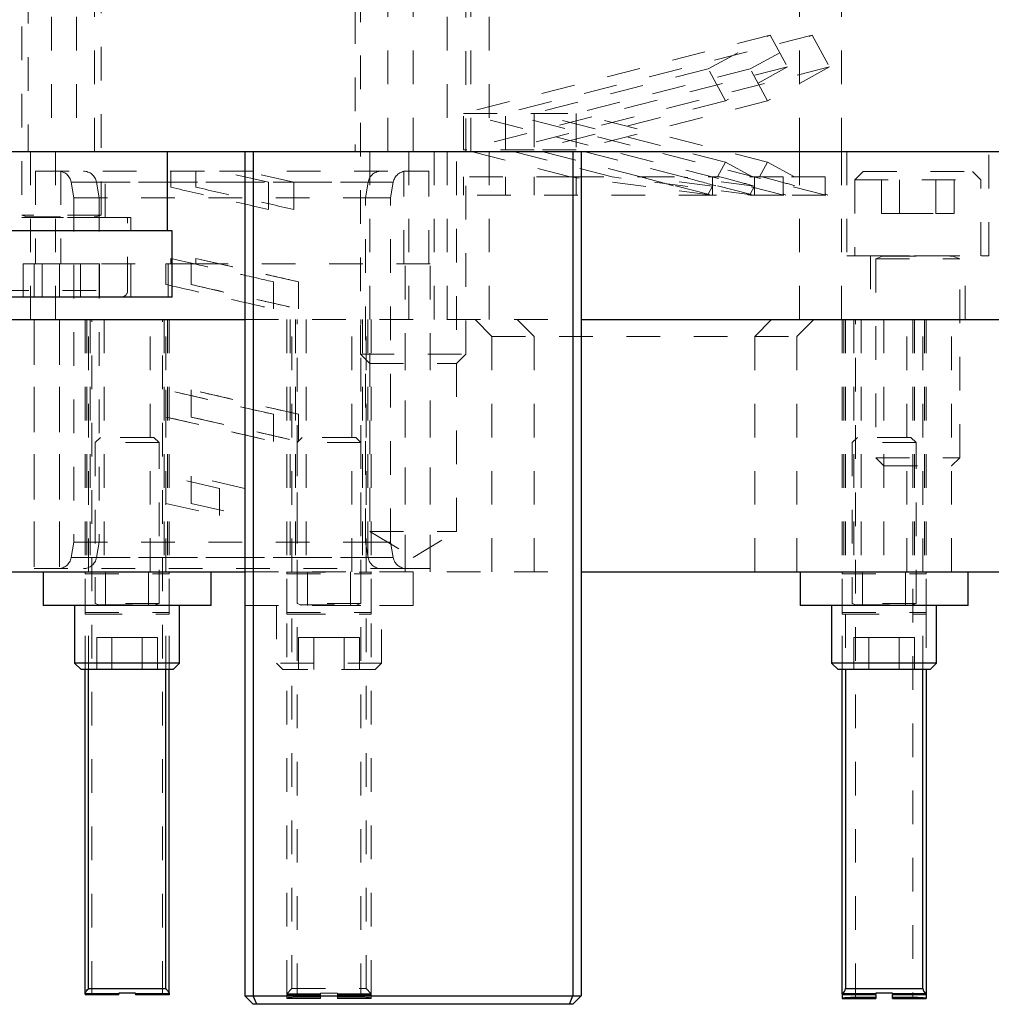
# Model space of a CAD drawing. Header units: inches. Extents: x 1880 to 2363, y -453 to -54.
# Tile 972 of 1056: x 2120.63 to 2123.52, y -279.85 to -276.92. Entities that reach past the tile are written whole.
import ezdxf

# ---------------------------------------------------------------- set-up
doc = ezdxf.new("R2010")
doc.units = ezdxf.units.IN
doc.header["$LTSCALE"] = 0.5
doc.header["$MEASUREMENT"] = 0
doc.linetypes.add('HIDDEN', pattern=[0.225, 0.15, -0.075])
for name, color, linetype in [('DST-M-S', 53, 'Continuous'), ('PAD-M-S', 135, 'Continuous'), ('PBU-M-S', 8, 'Continuous'), ('PUN-M-S', 8, 'Continuous'), ('SVF-M-S', 8, 'Continuous')]:
    doc.layers.add(name, color=color, linetype=linetype)

msp = doc.modelspace()

# ---------------------------------------------------------------- linework, layer by layer
at = {"layer": 'DST-M-S', "linetype": 'HIDDEN', "lineweight": 18}
for p, q in [((2120.72881, -275.31436), (2120.72881, -277.31436)), ((2120.80381, -275.31436), (2120.80381, -277.31436)), ((2121.72881, -277.31436), (2121.72881, -275.31436)), ((2121.80381, -277.31436), (2121.80381, -275.31436)), ((2121.90536, -275.31436), (2121.90536, -277.31436)), ((2122.03036, -275.31436), (2122.03036, -277.31436)), ((2122.95226, -277.31436), (2122.95226, -275.31436)), ((2123.07726, -277.31436), (2123.07726, -275.31436)), ((2121.63181, -275.69436), (2121.63181, -277.31436)), ((2121.97581, -277.31436), (2121.97581, -275.69436)), ((2120.66006, -276.43436), (2120.66006, -277.31436)), ((2120.85691, -277.31436), (2120.85691, -276.43436)), ((2121.67531, -277.31436), (2121.67531, -278.44436)), ((2121.93231, -278.44436), (2121.93231, -277.31436)), ((2121.67531, -278.44436), (2121.93231, -278.44436)), ((2121.67531, -278.44436), (2121.80381, -278.52157)), ((2121.80381, -278.52157), (2121.93231, -278.44436))]:
    msp.add_line(p, q, dxfattribs=at)
at = {"layer": 'DST-M-S', "linetype": 'Continuous', "lineweight": 25}
for p, q in [((2118.05381, -277.31436), (2130.55381, -277.31436)), ((2121.30381, -277.31436), (2121.30381, -279.82436)), ((2121.32881, -277.31436), (2121.32881, -279.82436)), ((2122.27881, -277.31436), (2122.27881, -279.82436)), ((2122.30381, -277.31436), (2122.30381, -279.82436)), ((2121.30381, -279.82436), (2121.32881, -279.82436)), ((2121.32881, -279.84936), (2121.30381, -279.82436)), ((2121.32881, -279.82436), (2122.27881, -279.82436)), ((2121.33916, -279.84936), (2121.32881, -279.82436)), ((2121.33916, -279.84936), (2121.32881, -279.84936)), ((2122.26845, -279.84936), (2121.33916, -279.84936)), ((2122.26845, -279.84936), (2122.27881, -279.82436)), ((2122.27881, -279.84936), (2122.26845, -279.84936)), ((2122.27881, -279.82436), (2122.30381, -279.82436)), ((2122.27881, -279.84936), (2122.30381, -279.82436))]:
    msp.add_line(p, q, dxfattribs=at)
at = {"layer": 'PAD-M-S', "linetype": 'Continuous', "lineweight": 25}
for p, q in [((2120.43373, -277.81436), (2121.30381, -277.81436)), ((2122.30381, -277.81436), (2125.95381, -277.81436)), ((2120.43373, -278.56436), (2121.30381, -278.56436)), ((2122.30381, -278.56436), (2125.95381, -278.56436))]:
    msp.add_line(p, q, dxfattribs=at)
at = {"layer": 'PAD-M-S', "linetype": 'HIDDEN', "lineweight": 18}
for p, q in [((2120.67763, -277.81436), (2120.67763, -278.56436)), ((2120.75263, -277.81436), (2120.75263, -278.56436)), ((2120.82881, -277.81436), (2120.82881, -278.56436)), ((2120.83381, -277.81436), (2120.83381, -278.56436)), ((2120.84381, -277.81436), (2120.84381, -278.56436)), ((2120.88581, -277.81436), (2120.88581, -278.56436)), ((2121.02181, -278.56436), (2121.02181, -277.81436)), ((2121.06381, -277.81436), (2121.06381, -278.56436)), ((2121.07381, -277.81436), (2121.07381, -278.56436)), ((2121.07881, -277.81436), (2121.07881, -278.56436)), ((2121.30381, -277.81436), (2122.30381, -277.81436)), ((2121.42881, -277.81436), (2121.42881, -278.56436)), ((2121.43881, -277.81436), (2121.43881, -278.56436)), ((2121.45381, -277.81436), (2121.45381, -278.56436)), ((2121.48581, -277.81436), (2121.48581, -278.56436)), ((2121.62181, -278.56436), (2121.62181, -277.81436)), ((2121.65381, -277.81436), (2121.65381, -278.56436)), ((2121.66881, -277.81436), (2121.66881, -278.56436)), ((2121.67881, -277.81436), (2121.67881, -278.56436)), ((2121.77999, -278.56436), (2121.77999, -277.81436)), ((2121.85499, -278.56436), (2121.85499, -277.81436)), ((2121.98818, -277.81436), (2122.03818, -277.86436)), ((2122.11318, -277.81436), (2122.16318, -277.86436)), ((2122.81943, -277.86436), (2122.86943, -277.81436)), ((2122.94443, -277.86436), (2122.99443, -277.81436)), ((2123.07881, -277.81436), (2123.07881, -278.56436)), ((2123.08381, -277.81436), (2123.08381, -278.56436)), ((2123.11381, -277.81436), (2123.11381, -278.56436)), ((2123.13581, -277.81436), (2123.13581, -278.56436)), ((2123.20331, -277.81436), (2123.20331, -278.56436)), ((2123.27181, -278.56436), (2123.27181, -277.81436)), ((2123.29381, -277.81436), (2123.29381, -278.56436)), ((2123.32381, -277.81436), (2123.32381, -278.56436)), ((2123.32881, -277.81436), (2123.32881, -278.56436)), ((2123.40431, -278.56436), (2123.40431, -277.81436)), ((2122.03818, -277.86436), (2122.81943, -277.86436)), ((2122.03818, -277.86436), (2122.03818, -278.56436)), ((2122.16318, -277.86436), (2122.16318, -278.56436)), ((2122.81943, -277.86436), (2122.94443, -277.86436)), ((2122.81943, -278.56436), (2122.81943, -277.86436)), ((2122.94443, -278.56436), (2122.94443, -277.86436)), ((2121.30381, -278.56436), (2122.30381, -278.56436))]:
    msp.add_line(p, q, dxfattribs=at)
at = {"layer": 'PBU-M-S', "linetype": 'HIDDEN', "lineweight": 18}
for p, q in [((2120.66631, -277.31436), (2120.66631, -277.81436)), ((2120.74131, -277.31436), (2120.74131, -277.81436)), ((2121.79131, -277.81436), (2121.79131, -277.31436)), ((2121.86631, -277.81436), (2121.86631, -277.31436)), ((2121.90536, -277.31436), (2121.90536, -277.81436)), ((2122.03036, -277.31436), (2122.03036, -277.81436)), ((2122.95226, -277.81436), (2122.95226, -277.31436)), ((2123.07726, -277.81436), (2123.07726, -277.31436)), ((2123.09281, -277.31436), (2123.09281, -277.62436)), ((2123.51481, -277.62436), (2123.51481, -277.31436)), ((2123.09281, -277.62436), (2123.51481, -277.62436)), ((2123.16331, -277.62436), (2123.16331, -277.81436)), ((2123.44431, -277.81436), (2123.44431, -277.62436)), ((2121.30381, -277.81436), (2122.30381, -277.81436))]:
    msp.add_line(p, q, dxfattribs=at)
at = {"layer": 'PBU-M-S', "linetype": 'Continuous', "lineweight": 25}
for p, q in [((2120.43373, -277.81436), (2121.30381, -277.81436)), ((2122.30381, -277.81436), (2125.95381, -277.81436))]:
    msp.add_line(p, q, dxfattribs=at)
at = {"layer": 'PUN-M-S', "linetype": 'HIDDEN', "lineweight": 18}
for p, q in [((2120.83881, -278.56486), (2120.83881, -277.81436)), ((2120.84881, -279.82111), (2120.84881, -277.81436)), ((2121.05881, -279.82111), (2121.05881, -277.81436)), ((2121.06881, -278.56486), (2121.06881, -277.81436)), ((2121.44381, -278.56486), (2121.44381, -277.81436)), ((2121.45881, -279.82834), (2121.45881, -277.81436)), ((2121.64881, -279.82834), (2121.64881, -277.81436)), ((2121.66381, -278.56486), (2121.66381, -277.81436)), ((2123.08881, -277.81436), (2123.08881, -278.56486)), ((2123.11881, -279.82834), (2123.11881, -277.81436)), ((2123.28881, -277.81436), (2123.28881, -279.82834)), ((2123.31881, -278.56486), (2123.31881, -277.81436)), ((2120.82881, -278.56486), (2120.82881, -278.56436)), ((2120.83881, -278.56486), (2120.82881, -278.56486)), ((2120.82881, -278.56986), (2120.82881, -278.56486)), ((2120.82881, -278.56986), (2121.07881, -278.56986)), ((2120.82881, -278.68486), (2120.82881, -278.56986)), ((2120.83881, -278.56486), (2121.06881, -278.56486)), ((2121.07881, -278.56486), (2121.06881, -278.56486)), ((2121.07881, -278.56486), (2121.07881, -278.56436)), ((2121.07881, -278.56986), (2121.07881, -278.56486)), ((2121.07881, -278.68486), (2121.07881, -278.56986)), ((2121.42881, -278.56486), (2121.42881, -278.56436)), ((2121.44381, -278.56486), (2121.42881, -278.56486)), ((2121.42881, -278.56986), (2121.42881, -278.56486)), ((2121.42881, -278.56986), (2121.67881, -278.56986)), ((2121.42881, -278.68486), (2121.42881, -278.56986)), ((2121.44381, -278.56486), (2121.66381, -278.56486)), ((2121.67881, -278.56486), (2121.66381, -278.56486)), ((2121.67881, -278.56486), (2121.67881, -278.56436)), ((2121.67881, -278.56986), (2121.67881, -278.56486)), ((2121.67881, -278.68486), (2121.67881, -278.56986)), ((2123.07881, -278.56486), (2123.07881, -278.56436)), ((2123.08881, -278.56486), (2123.07881, -278.56486)), ((2123.07881, -278.56986), (2123.07881, -278.56486)), ((2123.07881, -278.56986), (2123.32881, -278.56986)), ((2123.07881, -278.68486), (2123.07881, -278.56986)), ((2123.08881, -278.56486), (2123.31881, -278.56486)), ((2123.32881, -278.56486), (2123.31881, -278.56486)), ((2123.32881, -278.56436), (2123.32881, -278.56486)), ((2123.32881, -278.56986), (2123.32881, -278.56486)), ((2123.32881, -278.68486), (2123.32881, -278.56986)), ((2120.82881, -278.68486), (2121.07881, -278.68486)), ((2120.82881, -278.68986), (2120.82881, -278.68486)), ((2120.82881, -278.85436), (2120.82881, -278.68986)), ((2120.82881, -278.68986), (2120.83881, -278.68986)), ((2120.83881, -278.68986), (2121.06881, -278.68986)), ((2120.83881, -278.85436), (2120.83881, -278.68986)), ((2121.06881, -278.68986), (2121.07881, -278.68986)), ((2121.06881, -278.85436), (2121.06881, -278.68986)), ((2121.07881, -278.68986), (2121.07881, -278.68486)), ((2121.07881, -278.85436), (2121.07881, -278.68986)), ((2121.42881, -278.68486), (2121.67881, -278.68486)), ((2121.42881, -278.68986), (2121.42881, -278.68486)), ((2121.42881, -279.81786), (2121.42881, -278.68986)), ((2121.42881, -278.68986), (2121.44381, -278.68986)), ((2121.44381, -279.80286), (2121.44381, -278.68986)), ((2121.44381, -278.68986), (2121.66381, -278.68986)), ((2121.66381, -279.80286), (2121.66381, -278.68986)), ((2121.66381, -278.68986), (2121.67881, -278.68986)), ((2121.67881, -278.68986), (2121.67881, -278.68486)), ((2121.67881, -279.81786), (2121.67881, -278.68986)), ((2123.07881, -278.68486), (2123.32881, -278.68486)), ((2123.07881, -278.68986), (2123.07881, -278.68486)), ((2123.07881, -278.85436), (2123.07881, -278.68986)), ((2123.07881, -278.68986), (2123.08881, -278.68986)), ((2123.08881, -278.68986), (2123.08881, -278.85436)), ((2123.08881, -278.68986), (2123.31881, -278.68986)), ((2123.31881, -278.85436), (2123.31881, -278.68986)), ((2123.31881, -278.68986), (2123.32881, -278.68986)), ((2123.32881, -278.68986), (2123.32881, -278.68486)), ((2123.32881, -278.68986), (2123.32881, -278.85436)), ((2121.42881, -279.81786), (2121.44381, -279.80286)), ((2121.52881, -279.81786), (2121.42881, -279.81786)), ((2121.42881, -279.81786), (2121.42881, -279.82111)), ((2121.52881, -279.82111), (2121.42881, -279.82111)), ((2121.42881, -279.82111), (2121.42881, -279.83173)), ((2121.44381, -279.80286), (2121.66381, -279.80286)), ((2121.57881, -279.81611), (2121.52881, -279.81611)), ((2121.52881, -279.81611), (2121.52881, -279.81786)), ((2121.52881, -279.82111), (2121.52881, -279.81786)), ((2121.52881, -279.82111), (2121.52881, -279.83173)), ((2121.57881, -279.81786), (2121.57881, -279.81611)), ((2121.67881, -279.81786), (2121.57881, -279.81786)), ((2121.57881, -279.81786), (2121.57881, -279.82111)), ((2121.67881, -279.82111), (2121.57881, -279.82111)), ((2121.57881, -279.83173), (2121.57881, -279.82111)), ((2121.66381, -279.80286), (2121.67881, -279.81786)), ((2121.67881, -279.81786), (2121.67881, -279.82111)), ((2121.67881, -279.82111), (2121.67881, -279.83173)), ((2121.52881, -279.83173), (2121.42881, -279.83173)), ((2121.42881, -279.83173), (2121.42881, -279.83204)), ((2121.52881, -279.83202), (2121.42881, -279.83202)), ((2121.42881, -279.83204), (2121.52881, -279.83204)), ((2121.52881, -279.82834), (2121.45881, -279.82834)), ((2121.52881, -279.83204), (2121.52881, -279.83173)), ((2121.64881, -279.82834), (2121.57881, -279.82834)), ((2121.67881, -279.83173), (2121.57881, -279.83173)), ((2121.57881, -279.83173), (2121.57881, -279.83204)), ((2121.67881, -279.83202), (2121.57881, -279.83202)), ((2121.57881, -279.83204), (2121.67881, -279.83204)), ((2121.67881, -279.83173), (2121.67881, -279.83204)), ((2123.17881, -279.83202), (2123.07881, -279.83202)), ((2123.17881, -279.82834), (2123.11881, -279.82834)), ((2123.28881, -279.82834), (2123.22881, -279.82834)), ((2123.32881, -279.83202), (2123.22881, -279.83202))]:
    msp.add_line(p, q, dxfattribs=at)
at = {"layer": 'PUN-M-S', "linetype": 'Continuous', "lineweight": 25}
for p, q in [((2120.82881, -279.81701), (2120.82881, -278.85436)), ((2120.83881, -279.80286), (2120.83881, -278.85436)), ((2121.06881, -279.80286), (2121.06881, -278.85436)), ((2121.07881, -279.81701), (2121.07881, -278.85436)), ((2123.07881, -279.81701), (2123.07881, -278.85436)), ((2123.08881, -278.85436), (2123.08881, -279.80286)), ((2123.31881, -279.80286), (2123.31881, -278.85436)), ((2123.32881, -278.85436), (2123.32881, -279.81701)), ((2120.82881, -279.81786), (2120.82881, -279.81701)), ((2120.92881, -279.81786), (2120.82881, -279.81786)), ((2120.82881, -279.81786), (2120.82881, -279.82111)), ((2120.92881, -279.82111), (2120.82881, -279.82111)), ((2120.83881, -279.80286), (2121.06881, -279.80286)), ((2120.97881, -279.81611), (2120.92881, -279.81611)), ((2120.92881, -279.81611), (2120.92881, -279.81786)), ((2120.92881, -279.82111), (2120.92881, -279.81786)), ((2120.97881, -279.81786), (2120.97881, -279.81611)), ((2121.07881, -279.81786), (2120.97881, -279.81786)), ((2120.97881, -279.81786), (2120.97881, -279.82111)), ((2121.07881, -279.82111), (2120.97881, -279.82111)), ((2121.07881, -279.81701), (2121.07881, -279.81786)), ((2121.07881, -279.81786), (2121.07881, -279.82111)), ((2123.07881, -279.81786), (2123.07881, -279.81701)), ((2123.17881, -279.81786), (2123.07881, -279.81786)), ((2123.07881, -279.81786), (2123.07881, -279.82111)), ((2123.17881, -279.82111), (2123.07881, -279.82111)), ((2123.07881, -279.82111), (2123.07881, -279.83173)), ((2123.08881, -279.80286), (2123.31881, -279.80286)), ((2123.22881, -279.81611), (2123.17881, -279.81611)), ((2123.17881, -279.81611), (2123.17881, -279.81786)), ((2123.17881, -279.82111), (2123.17881, -279.81786)), ((2123.17881, -279.82111), (2123.17881, -279.83173)), ((2123.22881, -279.81786), (2123.22881, -279.81611)), ((2123.32881, -279.81786), (2123.22881, -279.81786)), ((2123.22881, -279.81786), (2123.22881, -279.82111)), ((2123.32881, -279.82111), (2123.22881, -279.82111)), ((2123.22881, -279.83173), (2123.22881, -279.82111)), ((2123.32881, -279.81701), (2123.32881, -279.81786)), ((2123.32881, -279.81786), (2123.32881, -279.82111)), ((2123.32881, -279.82111), (2123.32881, -279.83173)), ((2123.17881, -279.83173), (2123.07881, -279.83173)), ((2123.07881, -279.83173), (2123.07881, -279.83204)), ((2123.07881, -279.83204), (2123.17881, -279.83204)), ((2123.17881, -279.83204), (2123.17881, -279.83173)), ((2123.32881, -279.83173), (2123.22881, -279.83173)), ((2123.22881, -279.83173), (2123.22881, -279.83204)), ((2123.22881, -279.83204), (2123.32881, -279.83204)), ((2123.32881, -279.83173), (2123.32881, -279.83204))]:
    msp.add_line(p, q, dxfattribs=at)
for centre, start, end in [((2123.07381, -279.80286), 289.47122, 0), ((2123.33381, -279.80286), 180, 250.52878)]:
    msp.add_arc(centre, 0.015, start, end, dxfattribs=at)
at = {"layer": 'PUN-M-S', "linetype": 'HIDDEN', "lineweight": 18}
for centre, major_axis, start_param, end_param in [((2121.45881, -279.83096), (0.03, 0), 1.5707963, 3.1415927), ((2121.64881, -279.83096), (0.03, 0), 0, 1.5707963), ((2123.11881, -279.83183), (0.04, 0), 1.5707963, 3.1415927), ((2123.28881, -279.83183), (0.04, 0), 0, 1.5707963)]:
    msp.add_ellipse(centre, major_axis=major_axis, ratio=0.0874887, start_param=start_param, end_param=end_param, dxfattribs=at)
at = {"layer": 'PUN-M-S', "linetype": 'Continuous', "lineweight": 25}
for points, knots in [([(2120.82881, -279.81701), (2120.82892, -279.81653), (2120.82917, -279.81547), (2120.83112, -279.81254), (2120.83437, -279.8083), (2120.83722, -279.80481), (2120.83878, -279.8029), (2120.83881, -279.80286)], [0, 0, 0, 0, 0.166471, 0.3704336, 0.6541382, 0.9927845, 1, 1, 1, 1]), ([(2121.06881, -279.80286), (2121.06884, -279.8029), (2121.07039, -279.80481), (2121.07325, -279.8083), (2121.0765, -279.81254), (2121.07845, -279.81547), (2121.0787, -279.81653), (2121.07881, -279.81701)], [0, 0, 0, 0, 0.0072155, 0.3458618, 0.6295664, 0.833529, 1, 1, 1, 1])]:
    msp.add_open_spline(points, degree=3, knots=knots, dxfattribs=at)
at = {"layer": 'SVF-M-S', "linetype": 'HIDDEN', "lineweight": 18}
for p, q in [((2120.64037, -276.74349), (2120.64037, -277.50365)), ((2120.87659, -277.50365), (2120.87659, -276.74349)), ((2121.64756, -276.82985), (2121.64756, -277.91661)), ((2121.96006, -277.91661), (2121.96006, -276.82985)), ((2122.86505, -276.96862), (2121.95381, -277.20136)), ((2122.99005, -276.96862), (2122.07881, -277.20136)), ((2122.68077, -277.06932), (2122.86505, -276.96862)), ((2122.80577, -277.06932), (2122.99005, -276.96862)), ((2122.86505, -276.96862), (2122.91684, -277.0634)), ((2122.99005, -276.96862), (2123.04184, -277.0634)), ((2122.91684, -277.0634), (2121.95381, -277.30936)), ((2123.04184, -277.0634), (2122.07881, -277.30936)), ((2122.68077, -277.06932), (2122.16381, -277.20136)), ((2122.80577, -277.06932), (2122.28881, -277.20136)), ((2122.73256, -277.1641), (2122.68077, -277.06932)), ((2122.91684, -277.0634), (2122.73256, -277.1641)), ((2122.85756, -277.1641), (2122.80577, -277.06932)), ((2123.04184, -277.0634), (2122.85756, -277.1641)), ((2122.73256, -277.1641), (2122.16381, -277.30936)), ((2122.85756, -277.1641), (2122.28881, -277.30936)), ((2121.95381, -277.30936), (2121.95381, -277.20136)), ((2122.90524, -277.44436), (2121.95381, -277.20136)), ((2121.95381, -277.20136), (2122.16381, -277.20136)), ((2123.03024, -277.44436), (2122.07881, -277.20136)), ((2122.07881, -277.30936), (2122.07881, -277.20136)), ((2122.16381, -277.20136), (2122.28881, -277.20136)), ((2122.73256, -277.34662), (2122.16381, -277.20136)), ((2122.16381, -277.20136), (2122.16381, -277.30936)), ((2122.85756, -277.34662), (2122.28881, -277.20136)), ((2122.28881, -277.20136), (2122.28881, -277.30936)), ((2120.8884, -277.51121), (2120.8884, -277.31436)), ((2122.27095, -277.39036), (2121.95381, -277.30936)), ((2122.16381, -277.30936), (2121.95381, -277.30936)), ((2122.39595, -277.39036), (2122.07881, -277.30936)), ((2122.28881, -277.30936), (2122.16381, -277.30936)), ((2122.48095, -277.39036), (2122.16381, -277.30936)), ((2122.60595, -277.39036), (2122.28881, -277.30936)), ((2122.73256, -277.34662), (2122.70866, -277.39036)), ((2122.8126, -277.39036), (2122.73256, -277.34662)), ((2122.85756, -277.34662), (2122.83366, -277.39036)), ((2122.9376, -277.39036), (2122.85756, -277.34662)), ((2120.68156, -277.37326), (2121.08335, -277.37326)), ((2120.68156, -277.37326), (2120.68156, -277.64885)), ((2120.75656, -277.37326), (2120.75656, -277.64885)), ((2121.08335, -277.42096), (2121.08335, -277.37326)), ((2121.08335, -277.37326), (2121.22881, -277.37326)), ((2121.15835, -277.42096), (2121.15835, -277.37326)), ((2121.37426, -277.40631), (2121.22881, -277.37326)), ((2121.22881, -277.37326), (2121.77605, -277.37326)), ((2121.44926, -277.40631), (2121.30381, -277.37326)), ((2121.77605, -277.37326), (2121.85105, -277.37326)), ((2121.77605, -277.64885), (2121.77605, -277.37326)), ((2121.85105, -277.64885), (2121.85105, -277.37326)), ((2122.27095, -277.39036), (2121.95381, -277.39036)), ((2121.95381, -277.39036), (2121.95381, -277.44436)), ((2122.07881, -277.39036), (2122.07881, -277.44436)), ((2122.16381, -277.39036), (2122.16381, -277.44436)), ((2122.69381, -277.44436), (2122.27095, -277.39036)), ((2122.28881, -277.39036), (2122.28881, -277.44436)), ((2122.81881, -277.44436), (2122.39595, -277.39036)), ((2122.48095, -277.39036), (2122.70866, -277.39036)), ((2122.69381, -277.41754), (2122.48095, -277.39036)), ((2122.68077, -277.4414), (2122.48095, -277.39036)), ((2122.81881, -277.41754), (2122.60595, -277.39036)), ((2122.80577, -277.4414), (2122.60595, -277.39036)), ((2122.69381, -277.41754), (2122.69381, -277.39036)), ((2122.7158, -277.39036), (2122.70866, -277.39036)), ((2122.90381, -277.39036), (2122.7158, -277.39036)), ((2122.81881, -277.41754), (2122.81881, -277.39036)), ((2123.02881, -277.39036), (2122.90381, -277.39036)), ((2122.90381, -277.4402), (2122.90381, -277.39036)), ((2123.02881, -277.4402), (2123.02881, -277.39036)), ((2123.14131, -277.37436), (2123.11631, -277.39936)), ((2123.14131, -277.37436), (2123.46631, -277.37436)), ((2123.19555, -277.49936), (2123.19555, -277.37436)), ((2123.24968, -277.49936), (2123.24968, -277.37436)), ((2123.35793, -277.49936), (2123.35793, -277.37436)), ((2123.41206, -277.49936), (2123.41206, -277.37436)), ((2123.49131, -277.39936), (2123.46631, -277.37436)), ((2120.78759, -277.40579), (2121.66825, -277.40579)), ((2120.78759, -277.40579), (2120.79574, -277.452)), ((2120.86259, -277.40579), (2121.74325, -277.40579)), ((2120.86259, -277.40579), (2120.87074, -277.452)), ((2121.37426, -277.40631), (2121.37426, -277.48705)), ((2121.44926, -277.40631), (2121.44926, -277.48705)), ((2121.66188, -277.452), (2121.67003, -277.40579)), ((2121.73688, -277.452), (2121.74503, -277.40579)), ((2122.69381, -277.41754), (2122.68077, -277.4414)), ((2122.69381, -277.41754), (2122.69381, -277.44436)), ((2122.81881, -277.41754), (2122.80577, -277.4414)), ((2122.81881, -277.41754), (2122.81881, -277.44436)), ((2123.11631, -277.39936), (2123.49131, -277.39936)), ((2123.11631, -277.39936), (2123.11631, -277.62436)), ((2123.49131, -277.62436), (2123.49131, -277.39936)), ((2122.69381, -277.44436), (2121.95381, -277.44436)), ((2122.68077, -277.4414), (2122.6862, -277.44436)), ((2122.90524, -277.44436), (2122.69381, -277.44436)), ((2122.80577, -277.4414), (2122.8112, -277.44436)), ((2122.91142, -277.44436), (2122.90381, -277.4402)), ((2122.90381, -277.44436), (2122.90381, -277.4402)), ((2123.03024, -277.44436), (2122.93002, -277.44436)), ((2123.03642, -277.44436), (2123.02881, -277.4402)), ((2123.02881, -277.44436), (2123.02881, -277.4402)), ((2120.79574, -277.452), (2121.66188, -277.452)), ((2120.79574, -277.452), (2120.79574, -278.47562)), ((2120.87074, -277.452), (2120.87074, -278.47562)), ((2121.66188, -277.452), (2121.73688, -277.452)), ((2121.66188, -278.47562), (2121.66188, -277.452)), ((2121.73688, -278.47562), (2121.73688, -277.452)), ((2120.87659, -277.50365), (2120.64037, -277.50365)), ((2120.64037, -277.50365), (2120.65586, -277.50929)), ((2120.8611, -277.50929), (2120.87659, -277.50365)), ((2123.19555, -277.49936), (2123.24968, -277.49936)), ((2123.24968, -277.49936), (2123.35793, -277.49936)), ((2123.35793, -277.49936), (2123.41206, -277.49936)), ((2120.96517, -277.51121), (2120.55179, -277.51121)), ((2120.87659, -277.51082), (2120.64037, -277.51082)), ((2120.64037, -277.51082), (2120.64037, -277.51121)), ((2120.65586, -277.50929), (2120.85936, -277.50929)), ((2120.87659, -277.51121), (2120.87659, -277.51082)), ((2120.95533, -277.72775), (2120.95533, -277.51121)), ((2120.96517, -277.74743), (2120.96517, -277.51121)), ((2121.07564, -277.74743), (2121.07564, -277.55058)), ((2123.17881, -277.62436), (2123.17881, -277.62475)), ((2123.17881, -277.62475), (2123.42881, -277.62475)), ((2123.19911, -277.62628), (2123.17881, -277.63367)), ((2123.19911, -277.62628), (2123.40672, -277.62628)), ((2123.42881, -277.63367), (2123.4085, -277.62628)), ((2123.42881, -277.62475), (2123.42881, -277.62436)), ((2120.70166, -277.64901), (2120.64483, -277.64901)), ((2120.64483, -277.64901), (2120.64483, -277.74743)), ((2120.67763, -277.64885), (2121.06918, -277.64885)), ((2120.67763, -277.64885), (2120.67763, -278.55436)), ((2120.70166, -277.64901), (2120.70166, -277.74743)), ((2120.81531, -277.64901), (2120.70166, -277.64901)), ((2120.75263, -277.64885), (2120.75263, -278.55436)), ((2120.81531, -277.64901), (2120.81531, -277.74743)), ((2120.87213, -277.64901), (2120.81531, -277.64901)), ((2120.87213, -277.64901), (2120.87213, -277.74743)), ((2121.06918, -277.7102), (2121.06918, -277.64885)), ((2121.06918, -277.64885), (2121.08335, -277.64885)), ((2121.08335, -277.64885), (2121.08335, -277.63267)), ((2121.15454, -277.64885), (2121.08335, -277.63267)), ((2121.15835, -277.64885), (2121.08335, -277.64885)), ((2121.14418, -277.7102), (2121.14418, -277.64885)), ((2121.15454, -277.64885), (2121.77999, -277.64885)), ((2121.15835, -277.64885), (2121.15835, -277.63267)), ((2121.22954, -277.64885), (2121.15835, -277.63267)), ((2121.46344, -277.70199), (2121.15835, -277.63267)), ((2121.77999, -277.64885), (2121.85499, -277.64885)), ((2121.77999, -278.55436), (2121.77999, -277.64885)), ((2121.85499, -278.55436), (2121.85499, -277.64885)), ((2123.17881, -277.63367), (2123.42881, -277.63367)), ((2123.17881, -277.63367), (2123.17881, -278.22486)), ((2123.42881, -278.22486), (2123.42881, -277.63367)), ((2121.14418, -277.7102), (2121.46344, -277.78274)), ((2121.38844, -277.70199), (2121.38844, -277.78274)), ((2121.46344, -277.70199), (2121.46344, -277.78274)), ((2120.56163, -277.72775), (2120.9535, -277.72775)), ((2121.64756, -277.91661), (2121.96006, -277.91661)), ((2121.64756, -277.91661), (2121.67531, -277.94436)), ((2121.93231, -277.94436), (2121.96006, -277.91661)), ((2121.67531, -277.94436), (2121.93231, -277.94436)), ((2121.06918, -278.1039), (2121.06918, -278.02316)), ((2121.38844, -278.09569), (2121.06918, -278.02316)), ((2121.14418, -278.1039), (2121.14418, -278.02316)), ((2121.46344, -278.09569), (2121.14418, -278.02316)), ((2121.06918, -278.1039), (2121.38844, -278.17644)), ((2121.14418, -278.1039), (2121.46344, -278.17644)), ((2121.38844, -278.09569), (2121.38844, -278.17644)), ((2121.46344, -278.09569), (2121.46344, -278.17644)), ((2120.87431, -278.16436), (2120.85881, -278.17986)), ((2121.04881, -278.17986), (2120.85881, -278.17986)), ((2120.85881, -278.17986), (2120.85881, -278.65833)), ((2121.03331, -278.16436), (2120.87431, -278.16436)), ((2121.04881, -278.17986), (2121.03331, -278.16436)), ((2121.04881, -278.65833), (2121.04881, -278.17986)), ((2121.47431, -278.16436), (2121.45881, -278.17986)), ((2121.64881, -278.17986), (2121.45881, -278.17986)), ((2121.45881, -278.17986), (2121.45881, -278.65833)), ((2121.63331, -278.16436), (2121.47431, -278.16436)), ((2121.64881, -278.17986), (2121.63331, -278.16436)), ((2121.64881, -278.65833), (2121.64881, -278.17986)), ((2123.12431, -278.16436), (2123.10881, -278.17986)), ((2123.29881, -278.17986), (2123.10881, -278.17986)), ((2123.10881, -278.17986), (2123.10881, -278.65833)), ((2123.28331, -278.16436), (2123.12431, -278.16436)), ((2123.29881, -278.17986), (2123.28331, -278.16436)), ((2123.29881, -278.65833), (2123.29881, -278.17986)), ((2123.17881, -278.22486), (2123.42881, -278.22486)), ((2123.17881, -278.22486), (2123.20331, -278.24936)), ((2123.40431, -278.24936), (2123.42881, -278.22486)), ((2123.20331, -278.24936), (2123.40431, -278.24936)), ((2121.06918, -278.36061), (2121.06918, -278.27987)), ((2121.22881, -278.31613), (2121.06918, -278.27987)), ((2121.22881, -278.31613), (2121.06918, -278.27987)), ((2121.14418, -278.36061), (2121.14418, -278.27987)), ((2121.30381, -278.31613), (2121.14418, -278.27987)), ((2121.30381, -278.31613), (2121.14418, -278.27987)), ((2121.22881, -278.39688), (2121.22881, -278.31613)), ((2121.06918, -278.36061), (2121.22881, -278.39688)), ((2121.06918, -278.36061), (2121.22881, -278.39688)), ((2121.14418, -278.36061), (2121.30381, -278.39688)), ((2121.14418, -278.36061), (2121.30381, -278.39688)), ((2120.79574, -278.47562), (2120.78759, -278.52183)), ((2120.79574, -278.47562), (2121.66188, -278.47562)), ((2120.87074, -278.47562), (2120.86259, -278.52183)), ((2121.66188, -278.47562), (2121.73688, -278.47562)), ((2121.67003, -278.52183), (2121.66188, -278.47562)), ((2121.74503, -278.52183), (2121.73688, -278.47562)), ((2120.78759, -278.52183), (2121.66825, -278.52183)), ((2120.86259, -278.52183), (2121.74325, -278.52183)), ((2120.67763, -278.55436), (2121.77999, -278.55436)), ((2121.77999, -278.55436), (2121.85499, -278.55436)), ((2120.88983, -278.56436), (2120.88983, -278.66436)), ((2121.01778, -278.66436), (2121.01778, -278.56436)), ((2121.48983, -278.56436), (2121.48983, -278.66436)), ((2121.61778, -278.66436), (2121.61778, -278.56436)), ((2121.80381, -278.66436), (2121.80381, -278.56436)), ((2123.13983, -278.56436), (2123.13983, -278.66436)), ((2123.26778, -278.66436), (2123.26778, -278.56436)), ((2121.04881, -278.65833), (2120.85881, -278.65833)), ((2120.85881, -278.65833), (2120.87011, -278.66244)), ((2121.04881, -278.66397), (2120.85881, -278.66397)), ((2120.85881, -278.66397), (2120.85881, -278.66436)), ((2120.87011, -278.66244), (2121.0375, -278.66244)), ((2121.0375, -278.66244), (2121.04881, -278.65833)), ((2121.04881, -278.66436), (2121.04881, -278.66397)), ((2121.80381, -278.66436), (2121.30381, -278.66436)), ((2121.39781, -278.66436), (2121.39781, -278.83536)), ((2121.64881, -278.65833), (2121.45881, -278.65833)), ((2121.45881, -278.65833), (2121.47011, -278.66244)), ((2121.64881, -278.66397), (2121.45881, -278.66397)), ((2121.45881, -278.66397), (2121.45881, -278.66436)), ((2121.47011, -278.66244), (2121.6375, -278.66244)), ((2121.6375, -278.66244), (2121.64881, -278.65833)), ((2121.64881, -278.66436), (2121.64881, -278.66397)), ((2121.70981, -278.83536), (2121.70981, -278.66436)), ((2123.29881, -278.65833), (2123.10881, -278.65833)), ((2123.10881, -278.65833), (2123.12011, -278.66244)), ((2123.29881, -278.66397), (2123.10881, -278.66397)), ((2123.10881, -278.66397), (2123.10881, -278.66436)), ((2123.12011, -278.66244), (2123.2875, -278.66244)), ((2123.2875, -278.66244), (2123.29881, -278.65833)), ((2123.29881, -278.66436), (2123.29881, -278.66397)), ((2120.9087, -278.75936), (2120.8636, -278.75936)), ((2120.8636, -278.75936), (2120.8636, -278.85436)), ((2120.9087, -278.75936), (2120.9087, -278.85436)), ((2120.99891, -278.75936), (2120.9087, -278.75936)), ((2120.99891, -278.75936), (2120.99891, -278.85436)), ((2121.04402, -278.75936), (2120.99891, -278.75936)), ((2121.04402, -278.75936), (2121.04402, -278.85436)), ((2121.5087, -278.75936), (2121.4636, -278.75936)), ((2121.4636, -278.75936), (2121.4636, -278.85436)), ((2121.5087, -278.75936), (2121.5087, -278.85436)), ((2121.59891, -278.75936), (2121.5087, -278.75936)), ((2121.59891, -278.75936), (2121.59891, -278.85436)), ((2121.64402, -278.75936), (2121.59891, -278.75936)), ((2121.64402, -278.75936), (2121.64402, -278.85436)), ((2123.1587, -278.75936), (2123.1136, -278.75936)), ((2123.1136, -278.75936), (2123.1136, -278.85436)), ((2123.1587, -278.75936), (2123.1587, -278.85436)), ((2123.24891, -278.75936), (2123.1587, -278.75936)), ((2123.24891, -278.75936), (2123.24891, -278.85436)), ((2123.29402, -278.75936), (2123.24891, -278.75936)), ((2123.29402, -278.75936), (2123.29402, -278.85436)), ((2121.70981, -278.83536), (2121.39781, -278.83536)), ((2121.39781, -278.83536), (2121.41681, -278.85436)), ((2121.69081, -278.85436), (2121.41681, -278.85436)), ((2121.69081, -278.85436), (2121.70981, -278.83536))]:
    msp.add_line(p, q, dxfattribs=at)
at = {"layer": 'SVF-M-S', "linetype": 'Continuous', "lineweight": 25}
for p, q in [((2121.07344, -277.55058), (2121.07344, -277.31436)), ((2121.08739, -277.55058), (2120.59121, -277.55058)), ((2121.08739, -277.74743), (2121.08739, -277.55058)), ((2121.08739, -277.74743), (2120.43373, -277.74743)), ((2120.70381, -278.56436), (2120.70381, -278.66436)), ((2121.20381, -278.66436), (2121.20381, -278.56436)), ((2122.95381, -278.56436), (2122.95381, -278.66436)), ((2123.45381, -278.66436), (2123.45381, -278.56436)), ((2121.20381, -278.66436), (2120.70381, -278.66436)), ((2120.79781, -278.66436), (2120.79781, -278.83536)), ((2121.10981, -278.83536), (2121.10981, -278.66436)), ((2123.45381, -278.66436), (2122.95381, -278.66436)), ((2123.04781, -278.66436), (2123.04781, -278.83536)), ((2123.35981, -278.83536), (2123.35981, -278.66436)), ((2120.79781, -278.83536), (2120.81681, -278.85436)), ((2121.10981, -278.83536), (2120.79781, -278.83536)), ((2121.09081, -278.85436), (2120.81681, -278.85436)), ((2121.09081, -278.85436), (2121.10981, -278.83536)), ((2123.04781, -278.83536), (2123.06681, -278.85436)), ((2123.35981, -278.83536), (2123.04781, -278.83536)), ((2123.34081, -278.85436), (2123.06681, -278.85436)), ((2123.34081, -278.85436), (2123.35981, -278.83536))]:
    msp.add_line(p, q, dxfattribs=at)
at = {"layer": 'SVF-M-S', "linetype": 'HIDDEN', "lineweight": 18}
for centre, radius, start, end in [((2120.74882, -277.41263), 0.03937, 10, 89.99999), ((2120.82382, -277.41263), 0.03937, 10, 89.99999), ((2121.7088, -277.41263), 0.03937, 90.00001, 170), ((2121.7838, -277.41263), 0.03937, 90.00001, 170), ((2120.65559, -277.51003), 0.000787, 270, 70), ((2120.86137, -277.51003), 0.000787, 110, 270), ((2123.19884, -277.62554), 0.000787, 290, 90), ((2123.40877, -277.62554), 0.000787, 90, 250), ((2120.93565, -277.72775), 0.01969, 270, 0), ((2120.74882, -278.51499), 0.03937, 270, 350), ((2120.82382, -278.51499), 0.03937, 270, 350), ((2121.7088, -278.51499), 0.03937, 190, 270), ((2121.7838, -278.51499), 0.03937, 190, 270), ((2120.86984, -278.66318), 0.000787, 270, 70), ((2121.03777, -278.66318), 0.000787, 110, 270), ((2121.46984, -278.66318), 0.000787, 270, 70), ((2121.63777, -278.66318), 0.000787, 110, 270), ((2123.11984, -278.66318), 0.000787, 270, 70), ((2123.28777, -278.66318), 0.000787, 110, 270)]:
    msp.add_arc(centre, radius, start, end, dxfattribs=at)
for points, knots in [([(2122.27095, -277.39036), (2122.30568, -277.39036), (2122.38193, -277.39036), (2122.44604, -277.39036), (2122.48095, -277.39036)], [0, 0, 0, 0, 0.4555585, 1, 1, 1, 1]), ([(2122.48095, -277.39036), (2122.51026, -277.39821), (2122.56884, -277.41388), (2122.64014, -277.43352), (2122.66621, -277.4408), (2122.67896, -277.44436)], [0, 0, 0, 0, 0.33866524, 0.67666941, 1, 1, 1, 1]), ([(2122.60595, -277.39036), (2122.63526, -277.39821), (2122.69384, -277.41388), (2122.76514, -277.43352), (2122.79121, -277.4408), (2122.80396, -277.44436)], [0, 0, 0, 0, 0.3386652, 0.6766694, 1, 1, 1, 1]), ([(2122.7158, -277.39036), (2122.73601, -277.39566), (2122.77702, -277.40641), (2122.82662, -277.41956), (2122.8656, -277.42995), (2122.89661, -277.43826), (2122.90116, -277.43949), (2122.90381, -277.4402)], [0, 0, 0, 0, 0.1825208, 0.3703479, 0.5521776, 0.7396236, 1, 1, 1, 1]), ([(2122.8408, -277.39036), (2122.86101, -277.39566), (2122.90202, -277.40641), (2122.95162, -277.41956), (2122.9906, -277.42995), (2123.02161, -277.43826), (2123.02616, -277.43949), (2123.02881, -277.4402)], [0, 0, 0, 0, 0.1825208, 0.3703479, 0.5521776, 0.7396236, 1, 1, 1, 1]), ([(2121.38844, -277.70199), (2121.34995, -277.69325), (2121.27294, -277.67575), (2121.19402, -277.65782), (2121.15454, -277.64885)], [0, 0, 0, 0, 0.4997229, 1, 1, 1, 1]), ([(2121.46344, -277.70199), (2121.42495, -277.69325), (2121.34794, -277.67575), (2121.26902, -277.65782), (2121.22954, -277.64885)], [0, 0, 0, 0, 0.4997229, 1, 1, 1, 1])]:
    msp.add_open_spline(points, degree=3, knots=knots, dxfattribs=at)
for points in [[(2121.08335, -277.42096), (2121.13184, -277.43197), (2121.22881, -277.45401), (2121.32578, -277.47604), (2121.37426, -277.48705)], [(2121.15835, -277.42096), (2121.20684, -277.43197), (2121.30381, -277.45401), (2121.40078, -277.47604), (2121.44926, -277.48705)], [(2121.06918, -277.7102), (2121.12239, -277.72229), (2121.22881, -277.74647), (2121.33523, -277.77065), (2121.38844, -277.78274)], [(2121.14418, -277.7102), (2121.19739, -277.72229), (2121.30381, -277.74647), (2121.41023, -277.77065), (2121.46344, -277.78274)], [(2121.38844, -278.09569), (2121.33523, -278.0836), (2121.22881, -278.05942), (2121.12239, -278.03524), (2121.06918, -278.02316)], [(2121.46344, -278.09569), (2121.41023, -278.0836), (2121.30381, -278.05942), (2121.19739, -278.03524), (2121.14418, -278.02316)], [(2121.06918, -278.1039), (2121.12239, -278.11599), (2121.22881, -278.14017), (2121.33523, -278.16435), (2121.38844, -278.17644)], [(2121.14418, -278.1039), (2121.19739, -278.11599), (2121.30381, -278.14017), (2121.41023, -278.16435), (2121.46344, -278.17644)]]:
    msp.add_open_spline(points, degree=3, dxfattribs=at)

doc.saveas('drawing.dxf')
